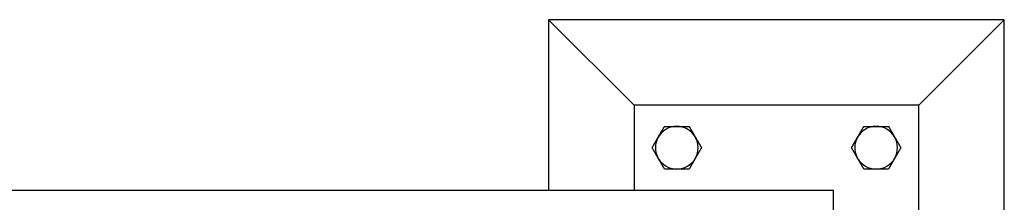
# Model space of a CAD drawing. Header units: inches. Extents: x 5 to 1128, y -85 to 748.
# Tile 691 of 693: x 768.49 to 785.78, y 662.57 to 665.78. Entities that reach past the tile are written whole.
import ezdxf

# ---------------------------------------------------------------- set-up
doc = ezdxf.new("R2010")
doc.units = ezdxf.units.IN
doc.header["$LTSCALE"] = 32
doc.header["$MEASUREMENT"] = 0
doc.layers.add('Visible (ANSI)', color=7, linetype='Continuous', lineweight=30)

msp = doc.modelspace()

# ---------------------------------------------------------------- linework, layer by layer
at = {"layer": 'Visible (ANSI)'}
for p, q in [((785.78063, 665.77978), (777.78063, 665.77978)), ((779.28063, 664.27978), (777.78063, 665.77978)), ((777.78063, 665.77978), (777.78063, 662.77978)), ((784.28063, 664.27978), (785.78063, 665.77978)), ((785.78063, 662.35978), (785.78063, 665.77978)), ((779.28063, 664.27978), (779.28063, 662.77978)), ((784.28063, 664.27978), (779.28063, 664.27978)), ((784.28063, 661.60978), (784.28063, 664.27978)), ((782.78063, 662.77978), (740.73313, 662.77978)), ((782.78063, 661.60978), (782.78063, 662.77978))]:
    msp.add_line(p, q, dxfattribs=at)
for centre, start, end in [((780.03063, 663.52978), 90, 150), ((780.03063, 663.52978), 30, 90), ((783.53063, 663.52978), 90, 150), ((783.53063, 663.52978), 30, 90), ((780.03063, 663.52978), 150, 210), ((780.03063, 663.52978), 330, 30), ((783.53063, 663.52978), 150, 210), ((783.53063, 663.52978), 330, 30), ((780.03063, 663.52978), 210, 270), ((780.03063, 663.52978), 270, 330), ((783.53063, 663.52978), 210, 270), ((783.53063, 663.52978), 270, 330)]:
    msp.add_arc(centre, 0.375, start, end, dxfattribs=at)
for points in [[(779.70587, 663.71728), (779.75611, 663.8043), (779.81413, 663.90478)], [(779.81413, 663.90478), (779.93015, 663.90478), (780.03063, 663.90478)], [(780.03063, 663.90478), (780.13111, 663.90478), (780.24714, 663.90478)], [(780.24714, 663.90478), (780.30515, 663.8043), (780.35539, 663.71728)], [(783.20587, 663.71728), (783.25611, 663.8043), (783.31413, 663.90478)], [(783.31413, 663.90478), (783.43015, 663.90478), (783.53063, 663.90478)], [(783.53063, 663.90478), (783.63111, 663.90478), (783.74714, 663.90478)], [(783.74714, 663.90478), (783.80515, 663.8043), (783.85539, 663.71728)], [(779.59762, 663.52978), (779.65563, 663.63026), (779.70587, 663.71728)], [(780.35539, 663.71728), (780.40563, 663.63026), (780.46365, 663.52978)], [(783.09762, 663.52978), (783.15563, 663.63026), (783.20587, 663.71728)], [(783.85539, 663.71728), (783.90563, 663.63026), (783.96365, 663.52978)], [(779.70587, 663.34228), (779.65563, 663.4293), (779.59762, 663.52978)], [(780.46365, 663.52978), (780.40563, 663.4293), (780.35539, 663.34228)], [(783.20587, 663.34228), (783.15563, 663.4293), (783.09762, 663.52978)], [(783.96365, 663.52978), (783.90563, 663.4293), (783.85539, 663.34228)], [(779.81413, 663.15478), (779.75611, 663.25526), (779.70587, 663.34228)], [(780.35539, 663.34228), (780.30515, 663.25526), (780.24714, 663.15478)], [(783.31413, 663.15478), (783.25611, 663.25526), (783.20587, 663.34228)], [(783.85539, 663.34228), (783.80515, 663.25526), (783.74714, 663.15478)], [(780.03063, 663.15478), (779.93015, 663.15478), (779.81413, 663.15478)], [(780.24714, 663.15478), (780.13111, 663.15478), (780.03063, 663.15478)], [(783.53063, 663.15478), (783.43015, 663.15478), (783.31413, 663.15478)], [(783.74714, 663.15478), (783.63111, 663.15478), (783.53063, 663.15478)]]:
    msp.add_rational_spline(points, [1, 1.0379548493, 1], degree=2, dxfattribs=at)

doc.saveas('drawing.dxf')
